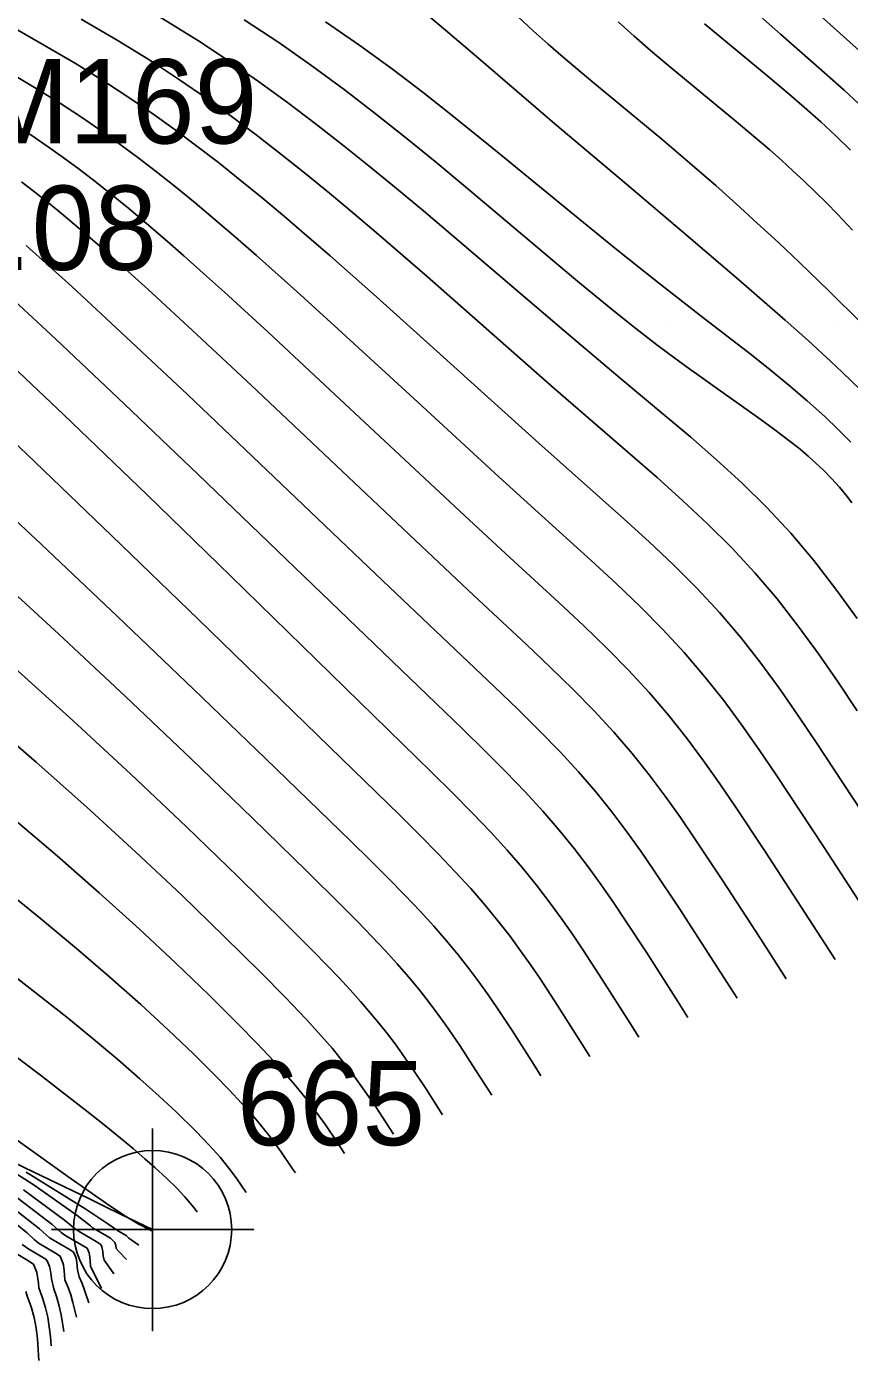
# Model space of a CAD drawing. Extents: x 2602990 to 2605851, y 618069 to 619180.
# Drawn here: x 2604286.07 to 2604310.45, y 618234.17 to 618273.71 of the extents above; entities that cross this region are included whole.
import ezdxf

# ---------------------------------------------------------------- set-up
doc = ezdxf.new("R2010")
doc.units = 0
for name, color, linetype in [('Default', 7, 'Continuous'), ('DTM Contours Major', 7, 'Continuous'), ('DTM Contours Minor', 7, 'Continuous'), ('Exist DTM Breakline Underwater', 7, 'Continuous'), ('Exist DTM Breakline Underwater Cogo Number', 7, 'Continuous'), ('Exist DTM Breakline Underwater Cogo Point CELL', 7, 'Continuous'), ('Exist DTM Regular Point Underwater Cogo Elevation', 7, 'Continuous'), ('Exist DTM Regular Point Underwater Cogo Number', 7, 'Continuous'), ('Exist DTM Scan Elevation Point', 7, 'Continuous')]:
    doc.layers.add(name, color=color, linetype=linetype)

# ---------------------------------------------------------------- blocks, each defined once
blk = doc.blocks.new('POINT_DISPLAY')
at = {"layer": 'Default'}
blk.add_line((0, 0), (0, 0), dxfattribs=at)
blk = doc.blocks.new('EXIST DTM BREAKLINE UNDERWATER COGO POINT')
at = {"layer": 'Exist DTM Breakline Underwater Cogo Point CELL'}
blk.add_lwpolyline([(0, 0.06), (0, -0.06), (0, 0), (0.06, 0), (-0.06, 0)], dxfattribs=at)
blk.add_circle((0, 0), 0.04688, dxfattribs=at)

msp = doc.modelspace()

# ---------------------------------------------------------------- linework, layer by layer
at = {"layer": 'DTM Contours Major'}
for points in [[(2604292.523, 618273.909), (2604293.542, 618273.234), (2604294.527, 618272.544), (2604295.479, 618271.843), (2604296.404, 618271.134), (2604297.303, 618270.42), (2604298.18, 618269.706), (2604299.076, 618268.963), (2604302.408, 618266.156), (2604303.494, 618265.264), (2604304.13, 618264.757), (2604304.75, 618264.277), (2604305.057, 618264.045), (2604305.619, 618263.632), (2604306.711, 618262.853), (2604307.733, 618262.13), (2604308.205, 618261.787), (2604308.741, 618261.38), (2604308.993, 618261.178), (2604309.234, 618260.975), (2604309.465, 618260.77), (2604309.686, 618260.561), (2604309.928, 618260.313), (2604310.161, 618260.054), (2604310.387, 618259.779), (2604310.533, 618259.591)], [(2604283.73, 618263.26), (2604286.075, 618261.037), (2604288.599, 618258.615), (2604291.154, 618256.146), (2604295.749, 618251.678), (2604297.119, 618250.34), (2604297.722, 618249.741), (2604298.273, 618249.182), (2604298.777, 618248.655), (2604299.235, 618248.155), (2604299.656, 618247.669), (2604300.039, 618247.202), (2604300.39, 618246.751), (2604300.713, 618246.312), (2604301.015, 618245.885), (2604301.3, 618245.466), (2604301.81, 618244.691), (2604302.53, 618243.553), (2604302.764, 618243.177)], [(2604286.055, 618239.75), (2604287.822, 618238.647), (2604288.478, 618238.214), (2604288.796, 618237.998), (2604289.019, 618237.865), (2604289.101, 618237.788), (2604289.401, 618237.581)]]:
    msp.add_lwpolyline(points, dxfattribs=at)
at = {"layer": 'DTM Contours Minor'}
for points in [[(2604304.896, 618279.149), (2604305.103, 618278.874), (2604305.677, 618278.134), (2604305.958, 618277.781), (2604306.24, 618277.437), (2604306.522, 618277.101), (2604306.807, 618276.774), (2604307.076, 618276.475), (2604307.35, 618276.181), (2604307.629, 618275.891), (2604307.915, 618275.602), (2604308.208, 618275.314), (2604308.792, 618274.761), (2604309.686, 618273.948), (2604311.438, 618272.379)], [(2604307.485, 618274.308), (2604308.414, 618273.488), (2604309.387, 618272.638), (2604310.306, 618271.82), (2604310.73, 618271.432)], [(2604285.659, 618273.689), (2604286.606, 618273.149), (2604287.536, 618272.601), (2604288.44, 618272.041), (2604289.135, 618271.587), (2604289.81, 618271.124), (2604290.47, 618270.651), (2604291.118, 618270.168), (2604291.757, 618269.675), (2604292.391, 618269.17), (2604293.052, 618268.63), (2604293.715, 618268.076), (2604294.381, 618267.507), (2604295.055, 618266.922), (2604296.437, 618265.7), (2604298.33, 618263.996), (2604301.25, 618261.36), (2604303.775, 618259.115), (2604304.526, 618258.432), (2604305.252, 618257.746), (2604305.947, 618257.05), (2604306.609, 618256.337), (2604307.239, 618255.595), (2604307.835, 618254.833), (2604308.404, 618254.056), (2604308.951, 618253.268), (2604309.484, 618252.475), (2604312.946, 618247.207)], [(2604287.687, 618273.934), (2604288.76, 618273.304), (2604289.803, 618272.66), (2604290.604, 618272.135), (2604291.38, 618271.6), (2604292.136, 618271.055), (2604292.874, 618270.502), (2604293.597, 618269.94), (2604294.309, 618269.371), (2604295.046, 618268.769), (2604295.775, 618268.16), (2604296.5, 618267.545), (2604297.943, 618266.296), (2604301.686, 618263.003), (2604303.215, 618261.671), (2604304.756, 618260.337), (2604305.514, 618259.661), (2604306.255, 618258.969), (2604306.972, 618258.258), (2604307.658, 618257.519), (2604308.316, 618256.742), (2604308.942, 618255.937), (2604309.541, 618255.111), (2604310.121, 618254.271), (2604310.688, 618253.422)], [(2604289.977, 618274.015), (2604291.162, 618273.284), (2604292.07, 618272.688), (2604292.948, 618272.08), (2604293.799, 618271.462), (2604294.627, 618270.837), (2604295.434, 618270.207), (2604296.224, 618269.574), (2604297.035, 618268.91), (2604297.83, 618268.248), (2604299.38, 618266.936), (2604301.994, 618264.702), (2604303.664, 618263.291), (2604304.989, 618262.184), (2604305.755, 618261.537), (2604306.52, 618260.869), (2604307.275, 618260.176), (2604308.012, 618259.451), (2604308.721, 618258.69), (2604309.405, 618257.88), (2604310.058, 618257.034), (2604310.687, 618256.16)], [(2604294.933, 618273.851), (2604295.95, 618273.145), (2604296.912, 618272.443), (2604297.822, 618271.751), (2604298.681, 618271.075), (2604300.019, 618269.992), (2604302.306, 618268.119), (2604303.544, 618267.115), (2604304.747, 618266.155), (2604306.153, 618265.058), (2604307.553, 618263.975), (2604308.112, 618263.533), (2604308.664, 618263.081), (2604309.205, 618262.619), (2604309.73, 618262.145), (2604310.123, 618261.769), (2604310.503, 618261.384)], [(2604297.989, 618274.017), (2604298.483, 618273.606), (2604299.477, 618272.759), (2604301.726, 618270.831), (2604303.847, 618269.037), (2604305.619, 618267.538), (2604307.178, 618266.198), (2604308.551, 618265.001), (2604309.23, 618264.398), (2604309.904, 618263.783), (2604310.24, 618263.467), (2604310.782, 618262.942)], [(2604300.649, 618273.992), (2604301.086, 618273.587), (2604301.527, 618273.192), (2604301.969, 618272.807), (2604302.852, 618272.063), (2604304.893, 618270.375), (2604305.73, 618269.665), (2604306.494, 618268.997), (2604307.104, 618268.451), (2604307.724, 618267.885), (2604308.351, 618267.304), (2604308.976, 618266.713), (2604309.843, 618265.875), (2604310.822, 618264.906)], [(2604303.6, 618273.854), (2604304.077, 618273.427), (2604304.562, 618273.005), (2604305.053, 618272.587), (2604306.08, 618271.736), (2604307.102, 618270.895), (2604307.604, 618270.475), (2604308.095, 618270.052), (2604308.443, 618269.745), (2604308.784, 618269.435), (2604309.12, 618269.122), (2604309.451, 618268.804), (2604309.777, 618268.482), (2604310.099, 618268.153), (2604310.55, 618267.677)], [(2604306.16, 618273.795), (2604307.126, 618272.994), (2604308.107, 618272.183), (2604308.61, 618271.759), (2604309.112, 618271.325), (2604309.608, 618270.881), (2604310.053, 618270.467), (2604310.489, 618270.043)], [(2604285.515, 618272.375), (2604286.306, 618271.906), (2604287.074, 618271.429), (2604287.665, 618271.042), (2604288.243, 618270.648), (2604288.809, 618270.244), (2604289.369, 618269.829), (2604289.925, 618269.401), (2604290.481, 618268.959), (2604291.067, 618268.481), (2604291.661, 618267.983), (2604292.267, 618267.464), (2604292.889, 618266.922), (2604293.529, 618266.354), (2604294.192, 618265.759), (2604295.31, 618264.743), (2604297.671, 618262.571), (2604300.071, 618260.362), (2604301.236, 618259.3), (2604302.806, 618257.879), (2604303.548, 618257.194), (2604304.256, 618256.516), (2604304.929, 618255.838), (2604305.564, 618255.152), (2604306.166, 618254.446), (2604306.732, 618253.727), (2604307.269, 618252.999), (2604307.783, 618252.264), (2604308.282, 618251.527), (2604309.684, 618249.398), (2604311.491, 618246.631)], [(2604285.705, 618270.822), (2604286.198, 618270.499), (2604286.681, 618270.169), (2604287.158, 618269.83), (2604287.633, 618269.478), (2604288.108, 618269.113), (2604288.589, 618268.732), (2604289.101, 618268.314), (2604289.626, 618267.873), (2604290.168, 618267.408), (2604290.731, 618266.914), (2604291.319, 618266.39), (2604291.935, 618265.834), (2604293.227, 618264.649), (2604294.607, 618263.368), (2604298.908, 618259.348), (2604300.274, 618258.082), (2604301.846, 618256.635), (2604302.574, 618255.952), (2604303.264, 618255.285), (2604303.913, 618254.627), (2604304.52, 618253.969), (2604305.093, 618253.299), (2604305.629, 618252.623), (2604306.134, 618251.943), (2604306.615, 618251.261), (2604307.08, 618250.578), (2604307.956, 618249.252), (2604309.623, 618246.693), (2604310.037, 618246.056)], [(2604285.918, 618269.111), (2604286.317, 618268.804), (2604286.725, 618268.48), (2604287.163, 618268.12), (2604287.618, 618267.737), (2604288.093, 618267.328), (2604288.591, 618266.89), (2604289.671, 618265.917), (2604291.131, 618264.572), (2604292.727, 618263.077), (2604297.761, 618258.319), (2604299.327, 618256.847), (2604300.889, 618255.387), (2604301.602, 618254.709), (2604302.271, 618254.056), (2604302.895, 618253.419), (2604303.475, 618252.79), (2604304.018, 618252.156), (2604304.523, 618251.523), (2604304.997, 618250.89), (2604305.446, 618250.259), (2604305.876, 618249.63), (2604306.684, 618248.412), (2604307.829, 618246.65), (2604308.582, 618245.48)], [(2604286.055, 618267.215), (2604286.931, 618266.436), (2604287.409, 618266.002), (2604289.027, 618264.505), (2604290.842, 618262.797), (2604292.769, 618260.965), (2604296.628, 618257.278), (2604299.935, 618254.137), (2604300.63, 618253.469), (2604301.275, 618252.832), (2604301.873, 618252.217), (2604302.425, 618251.617), (2604302.939, 618251.019), (2604303.415, 618250.427), (2604303.858, 618249.841), (2604304.274, 618249.26), (2604304.671, 618248.683), (2604305.41, 618247.571), (2604306.448, 618245.967), (2604307.128, 618244.904)], [(2604285.157, 618266.083), (2604286.933, 618264.441), (2604288.969, 618262.516), (2604291.154, 618260.427), (2604298.986, 618252.886), (2604299.658, 618252.231), (2604300.278, 618251.612), (2604300.848, 618251.021), (2604301.372, 618250.451), (2604301.856, 618249.889), (2604302.301, 618249.338), (2604302.713, 618248.797), (2604303.098, 618248.264), (2604303.463, 618247.739), (2604303.812, 618247.219), (2604304.45, 618246.247), (2604305.371, 618244.806), (2604305.673, 618244.328)], [(2604284.876, 618264.372), (2604287.176, 618262.203), (2604289.635, 618259.84), (2604292.119, 618257.429), (2604298.064, 618251.619), (2604298.703, 618250.985), (2604299.29, 618250.39), (2604299.827, 618249.827), (2604300.318, 618249.29), (2604300.77, 618248.765), (2604301.183, 618248.255), (2604301.563, 618247.759), (2604301.916, 618247.275), (2604302.247, 618246.8), (2604302.563, 618246.333), (2604303.134, 618245.462), (2604303.951, 618244.178), (2604304.219, 618243.752)], [(2604284.343, 618260.376), (2604286.499, 618258.366), (2604288.764, 618256.225), (2604291.021, 618254.069), (2604293.154, 618252.014), (2604295.676, 618249.564), (2604296.256, 618248.994), (2604296.79, 618248.462), (2604297.281, 618247.961), (2604297.731, 618247.489), (2604298.142, 618247.04), (2604298.52, 618246.604), (2604298.865, 618246.185), (2604299.182, 618245.781), (2604299.474, 618245.388), (2604299.746, 618245.006), (2604300.004, 618244.633), (2604300.461, 618243.943), (2604301.102, 618242.934), (2604301.31, 618242.601)], [(2604285.063, 618257.494), (2604287.012, 618255.709), (2604289.001, 618253.85), (2604290.946, 618252), (2604292.767, 618250.245), (2604294.381, 618248.669), (2604295.417, 618247.643), (2604295.878, 618247.177), (2604296.303, 618246.737), (2604296.695, 618246.321), (2604297.054, 618245.924), (2604297.387, 618245.54), (2604297.691, 618245.17), (2604297.972, 618244.813), (2604298.231, 618244.468), (2604298.474, 618244.131), (2604298.908, 618243.498), (2604299.299, 618242.902), (2604299.855, 618242.025)], [(2604285.71, 618254.701), (2604287.44, 618253.14), (2604289.159, 618251.546), (2604290.812, 618249.98), (2604292.343, 618248.502), (2604293.699, 618247.169), (2604294.573, 618246.293), (2604294.964, 618245.892), (2604295.327, 618245.513), (2604295.662, 618245.152), (2604295.971, 618244.808), (2604296.257, 618244.475), (2604296.521, 618244.155), (2604296.765, 618243.846), (2604296.991, 618243.547), (2604297.202, 618243.257), (2604297.58, 618242.712), (2604297.92, 618242.2), (2604298.401, 618241.449)], [(2604284.847, 618253.202), (2604286.358, 618251.904), (2604287.854, 618250.572), (2604289.302, 618249.243), (2604290.668, 618247.956), (2604291.919, 618246.748), (2604293.023, 618245.656), (2604293.738, 618244.931), (2604294.36, 618244.28), (2604294.637, 618243.978), (2604294.894, 618243.689), (2604295.134, 618243.409), (2604295.356, 618243.14), (2604295.561, 618242.88), (2604295.752, 618242.629), (2604296.1, 618242.148), (2604296.398, 618241.713), (2604296.946, 618240.873)], [(2604285.674, 618250.228), (2604286.977, 618249.125), (2604288.225, 618248.029), (2604289.403, 618246.962), (2604290.493, 618245.944), (2604291.479, 618244.995), (2604292.344, 618244.137), (2604292.908, 618243.562), (2604293.4, 618243.041), (2604293.826, 618242.565), (2604294.018, 618242.34), (2604294.363, 618241.913), (2604294.664, 618241.514), (2604294.926, 618241.146), (2604295.272, 618240.632), (2604295.492, 618240.297)], [(2604285.051, 618248.419), (2604286.487, 618247.266), (2604287.551, 618246.38), (2604288.541, 618245.526), (2604289.452, 618244.714), (2604290.278, 618243.952), (2604291.016, 618243.25), (2604291.659, 618242.615), (2604292.078, 618242.186), (2604292.445, 618241.795), (2604292.765, 618241.436), (2604293.046, 618241.101), (2604293.291, 618240.79), (2604293.603, 618240.363), (2604293.954, 618239.848), (2604294.038, 618239.722)], [(2604285.776, 618245.51), (2604287.262, 618244.337), (2604288.055, 618243.689), (2604288.775, 618243.082), (2604289.424, 618242.518), (2604290.002, 618241.999), (2604290.51, 618241.526), (2604291.096, 618240.952), (2604291.485, 618240.547), (2604291.804, 618240.189), (2604292.066, 618239.867), (2604292.282, 618239.578), (2604292.583, 618239.146)], [(2604284.743, 618243.926), (2604286.479, 618242.619), (2604287.942, 618241.488), (2604288.422, 618241.106), (2604288.853, 618240.756), (2604289.237, 618240.436), (2604289.578, 618240.145), (2604289.875, 618239.883), (2604290.22, 618239.567), (2604290.519, 618239.274), (2604290.753, 618239.024), (2604290.978, 618238.759), (2604291.129, 618238.57)], [(2604285.581, 618240.843), (2604287.292, 618239.619), (2604288.542, 618238.75), (2604289.036, 618238.427), (2604289.381, 618238.217), (2604289.72, 618238.034), (2604289.772, 618238.008)], [(2604284.681, 618240.386), (2604286.293, 618239.357), (2604287.568, 618238.464), (2604287.966, 618238.152), (2604288.029, 618238.1), (2604288.132, 618238.034), (2604288.554, 618237.788), (2604288.691, 618237.666), (2604288.713, 618237.575), (2604288.721, 618237.488), (2604288.81, 618237.38), (2604289.03, 618237.154)], [(2604285.31, 618238.965), (2604286.458, 618238.068), (2604286.75, 618237.8), (2604287.363, 618237.441), (2604287.474, 618237.363), (2604287.539, 618237.196), (2604287.559, 618237.071), (2604287.579, 618236.851), (2604287.627, 618236.64), (2604287.714, 618236.445), (2604287.789, 618236.253), (2604287.917, 618235.875)], [(2604285.652, 618239.09), (2604286.829, 618238.194), (2604287.094, 618237.96), (2604287.239, 618237.86), (2604287.746, 618237.563), (2604287.867, 618237.49), (2604287.922, 618237.352), (2604287.933, 618237.303), (2604287.955, 618237.13), (2604287.966, 618236.957), (2604288.044, 618236.789), (2604288.131, 618236.625), (2604288.288, 618236.301)], [(2604285.982, 618239.219), (2604287.196, 618238.326), (2604287.506, 618238.064), (2604287.625, 618237.983), (2604288.179, 618237.66), (2604288.268, 618237.605), (2604288.299, 618237.531), (2604288.33, 618237.399), (2604288.341, 618237.269), (2604288.37, 618237.138), (2604288.566, 618236.864), (2604288.659, 618236.728)], [(2604284.963, 618238.84), (2604286.084, 618237.946), (2604286.301, 618237.744), (2604286.448, 618237.627), (2604286.927, 618237.348), (2604287.067, 618237.257), (2604287.147, 618237.062), (2604287.162, 618236.991), (2604287.184, 618236.831), (2604287.202, 618236.559), (2604287.301, 618236.331), (2604287.38, 618236.107), (2604287.443, 618235.886), (2604287.546, 618235.448)], [(2604285.807, 618237.304), (2604286.11, 618237.128), (2604286.272, 618237.015), (2604286.372, 618236.769), (2604286.425, 618236.456), (2604286.433, 618236.316), (2604286.545, 618236.017), (2604286.634, 618235.729), (2604286.699, 618235.443), (2604286.744, 618235.16), (2604286.777, 618234.877), (2604286.804, 618234.595)], [(2604285.941, 618237.603), (2604286.138, 618237.461), (2604286.641, 618237.168), (2604286.687, 618237.099), (2604286.746, 618236.949), (2604286.77, 618236.87), (2604286.798, 618236.689), (2604286.81, 618236.581), (2604286.876, 618236.285), (2604286.97, 618236.027), (2604287.041, 618235.773), (2604287.095, 618235.521), (2604287.138, 618235.271), (2604287.175, 618235.021)], [(2604286.045, 618236.21), (2604286.089, 618236.073), (2604286.208, 618235.753), (2604286.294, 618235.435), (2604286.353, 618235.117), (2604286.391, 618234.801), (2604286.415, 618234.484), (2604286.433, 618234.168)]]:
    msp.add_lwpolyline(points, dxfattribs=at)
at = {"layer": 'Exist DTM Breakline Underwater'}
msp.add_spline([(2604068.235, 618404.026), (2604081.862, 618390.481), (2604106.657, 618363.116), (2604137.711, 618338.436), (2604184.389, 618299.643), (2604239.062, 618271.475), (2604260.626, 618254.325), (2604289.805, 618238.046)], degree=3, dxfattribs=at)

# ---------------------------------------------------------------- block references
at = {"layer": 'Exist DTM Breakline Underwater Cogo Point CELL', "xscale": 50, "yscale": 50}
msp.add_blockref('EXIST DTM BREAKLINE UNDERWATER COGO POINT', (2604289.805, 618238.046), dxfattribs=at)
at = {"layer": 'Exist DTM Scan Elevation Point', "xscale": 1.3123333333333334, "yscale": 1.3123333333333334}
for p in [(2604300, 618270), (2604305, 618270), (2604310, 618270), (2604305, 618265), (2604310, 618265), (2604310, 618260)]:
    msp.add_blockref('POINT_DISPLAY', p, dxfattribs=at)

# ---------------------------------------------------------------- texts
at = {"layer": 'Exist DTM Breakline Underwater Cogo Number'}
msp.add_text('665', height=2.5, dxfattribs=at).set_placement((2604292.305, 618240.546))
at = {"layer": 'Exist DTM Regular Point Underwater Cogo Elevation'}
msp.add_text('-2.08', height=2.5, dxfattribs=at).set_placement((2604282.319, 618266.494))
at = {"layer": 'Exist DTM Regular Point Underwater Cogo Number'}
msp.add_text('SM169', height=2.5, dxfattribs=at).set_placement((2604282.319, 618270.244))

doc.saveas('drawing.dxf')
